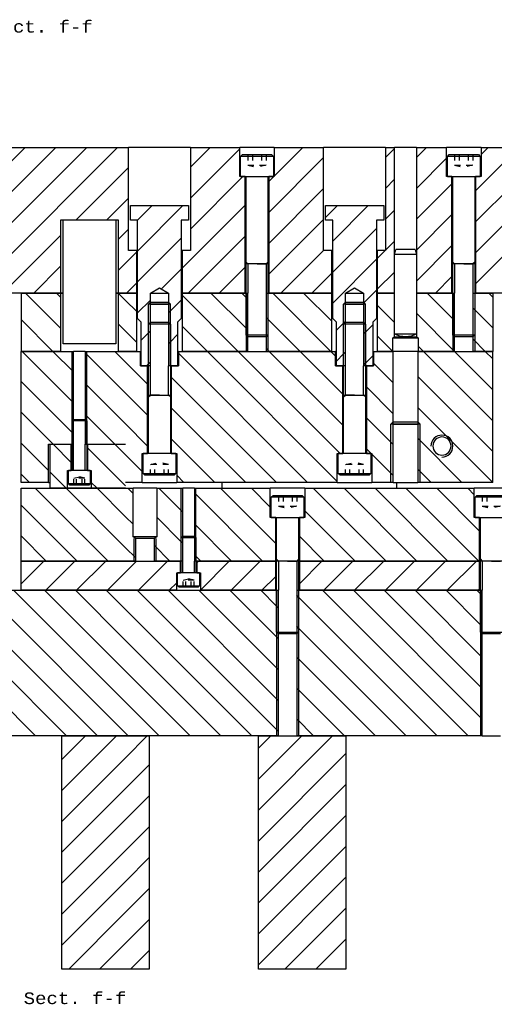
# Model space of a CAD drawing. Header units: inches. Extents: x 3 to 351, y 4 to 271.
# Tile 413 of 530: x 309 to 317, y 94 to 110. Entities that reach past the tile are written whole.
import ezdxf
from ezdxf.enums import TextEntityAlignment as Align

# ---------------------------------------------------------------- set-up
doc = ezdxf.new("R2010")
doc.units = ezdxf.units.IN
doc.header["$LTSCALE"] = 0.5
doc.header["$MEASUREMENT"] = 0
doc.linetypes.add('HIDDEN', pattern=[0.225, 0.15, -0.075])
doc.layers.add('MFB', color=7, linetype='Continuous')
doc.styles.add('VERO2-Courier New', font='cour.ttf')

msp = doc.modelspace()

# ---------------------------------------------------------------- linework, layer by layer
at = {"layer": 'MFB', "color": 254, "linetype": 'Continuous'}
for p, q in [((298.97, 108.245), (310.78, 108.245)), ((310.115, 108.245), (308.11, 106.24)), ((309.584, 108.245), (308.11, 106.771)), ((309.054, 108.245), (308.11, 107.301)), ((310.115, 108.245), (308.11, 106.24)), ((309.584, 108.245), (308.11, 106.771)), ((309.054, 108.245), (308.11, 107.301)), ((310.645, 108.245), (308.145, 105.745)), ((310.645, 108.245), (308.145, 105.745)), ((310.78, 108.245), (310.831, 108.245)), ((310.831, 106.475), (310.831, 108.245)), ((311.894, 108.245), (310.831, 108.245)), ((312.236, 108.245), (311.894, 107.903)), ((312.236, 108.245), (311.894, 107.903)), ((311.894, 108.245), (311.894, 106.475)), ((311.894, 108.245), (312.741, 108.245)), ((312.741, 108.219), (311.894, 107.372)), ((312.741, 108.219), (311.894, 107.372)), ((312.741, 107.745), (312.741, 108.245)), ((313.334, 108.245), (312.741, 108.245)), ((313.827, 108.245), (313.334, 107.752)), ((313.827, 108.245), (313.334, 107.752)), ((313.334, 108.245), (313.334, 107.745)), ((313.334, 108.245), (314.181, 108.245)), ((314.181, 106.475), (314.181, 108.245)), ((315.244, 108.245), (314.181, 108.245)), ((315.244, 108.245), (315.244, 106.475)), ((315.244, 108.245), (315.4, 108.245)), ((315.4, 108.227), (315.244, 108.071)), ((315.4, 108.227), (315.244, 108.071)), ((315.4, 105.745), (315.4, 108.245)), ((315.775, 108.245), (315.4, 108.245)), ((315.948, 108.245), (315.775, 108.072)), ((315.948, 108.245), (315.775, 108.072)), ((315.775, 108.245), (315.775, 105.745)), ((315.775, 108.245), (316.291, 108.245)), ((316.291, 107.745), (316.291, 108.245)), ((316.884, 108.245), (316.291, 108.245)), ((317.009, 108.245), (316.884, 108.12)), ((317.009, 108.245), (316.884, 108.12)), ((316.884, 108.245), (316.884, 107.745)), ((316.884, 108.245), (317.341, 108.245)), ((314.181, 108.069), (313.241, 107.128)), ((314.181, 108.069), (313.241, 107.128)), ((316.291, 108.057), (315.775, 107.541)), ((316.291, 108.057), (315.775, 107.541)), ((317.341, 108.046), (316.791, 107.496)), ((317.341, 108.046), (316.791, 107.496)), ((310.78, 107.85), (309.931, 107.001)), ((310.78, 107.85), (309.931, 107.001)), ((310.831, 107.901), (310.78, 107.85)), ((310.831, 107.901), (310.78, 107.85)), ((312.797, 107.745), (311.894, 106.842)), ((312.797, 107.745), (311.894, 106.842)), ((312.834, 107.745), (312.741, 107.745)), ((312.834, 105.745), (312.834, 107.745)), ((313.327, 107.745), (313.241, 107.659)), ((313.327, 107.745), (313.241, 107.659)), ((313.241, 107.745), (313.241, 105.745)), ((313.334, 107.745), (313.241, 107.745)), ((315.4, 107.697), (315.244, 107.54)), ((315.4, 107.697), (315.244, 107.54)), ((316.384, 107.62), (315.775, 107.011)), ((316.384, 107.62), (315.775, 107.011)), ((316.384, 107.745), (316.291, 107.745)), ((316.384, 105.745), (316.384, 107.745)), ((316.791, 107.745), (316.791, 105.745)), ((316.884, 107.745), (316.791, 107.745)), ((317.434, 107.61), (316.791, 106.966)), ((317.434, 107.61), (316.791, 106.966)), ((314.181, 107.539), (313.241, 106.598)), ((314.181, 107.539), (313.241, 106.598)), ((310.78, 107.319), (310.461, 107.001)), ((310.78, 107.319), (310.461, 107.001)), ((310.831, 107.371), (310.78, 107.319)), ((310.831, 107.371), (310.78, 107.319)), ((312.834, 107.252), (311.753, 106.171)), ((312.834, 107.252), (311.753, 106.171)), ((315.4, 107.166), (315.244, 107.01)), ((315.4, 107.166), (315.244, 107.01)), ((309.67, 107.001), (310.655, 107.001)), ((309.67, 105.745), (309.67, 107.001)), ((310.655, 107.001), (310.655, 105.745)), ((314.181, 107.008), (313.241, 106.068)), ((314.181, 107.008), (313.241, 106.068)), ((316.384, 107.09), (315.775, 106.481)), ((316.384, 107.09), (315.775, 106.481)), ((317.434, 107.079), (316.791, 106.436)), ((317.434, 107.079), (316.791, 106.436)), ((310.78, 106.789), (310.655, 106.664)), ((310.78, 106.789), (310.655, 106.664)), ((310.831, 106.84), (310.78, 106.789)), ((310.831, 106.84), (310.78, 106.789)), ((309.67, 106.74), (308.675, 105.745)), ((309.67, 106.74), (308.675, 105.745)), ((312.834, 106.722), (311.857, 105.745)), ((312.834, 106.722), (311.857, 105.745)), ((315.4, 106.636), (315.244, 106.48)), ((315.4, 106.636), (315.244, 106.48)), ((310.972, 106.451), (310.78, 106.259)), ((310.972, 106.451), (310.78, 106.259)), ((310.972, 106.475), (310.831, 106.475)), ((310.972, 105.745), (310.972, 106.475)), ((310.972, 106.475), (310.988, 106.475)), ((311.738, 106.475), (311.753, 106.475)), ((311.753, 106.475), (311.753, 105.745)), ((311.894, 106.475), (311.753, 106.475)), ((314.181, 106.478), (313.448, 105.745)), ((314.181, 106.478), (313.448, 105.745)), ((314.322, 106.475), (314.181, 106.475)), ((314.322, 105.745), (314.322, 106.475)), ((314.322, 106.475), (314.338, 106.475)), ((315.088, 106.475), (315.103, 106.475)), ((315.239, 106.475), (315.103, 106.339)), ((315.239, 106.475), (315.103, 106.339)), ((315.103, 106.475), (315.103, 105.745)), ((315.244, 106.475), (315.103, 106.475)), ((316.384, 106.56), (315.775, 105.95)), ((316.384, 106.56), (315.775, 105.95)), ((317.434, 106.549), (316.791, 105.905)), ((317.434, 106.549), (316.791, 105.905)), ((310.78, 106.259), (310.655, 106.133)), ((310.78, 106.259), (310.655, 106.133)), ((309.67, 106.21), (309.206, 105.745)), ((309.67, 106.21), (309.206, 105.745)), ((312.834, 106.192), (312.388, 105.745)), ((312.834, 106.192), (312.388, 105.745)), ((314.322, 106.088), (313.978, 105.745)), ((314.322, 106.088), (313.978, 105.745)), ((315.4, 106.106), (315.103, 105.809)), ((315.4, 106.106), (315.103, 105.809)), ((310.972, 105.92), (310.797, 105.745)), ((310.972, 105.92), (310.797, 105.745)), ((316.384, 106.029), (316.1, 105.745)), ((316.384, 106.029), (316.1, 105.745)), ((309.67, 105.745), (308.11, 105.745)), ((309.67, 105.745), (309.712, 105.745)), ((310.613, 105.745), (310.655, 105.745)), ((310.78, 105.745), (310.655, 105.745)), ((310.972, 105.745), (310.78, 105.745)), ((310.972, 105.745), (310.988, 105.745)), ((311.738, 105.745), (311.753, 105.745)), ((312.834, 105.745), (311.753, 105.745)), ((314.322, 105.745), (313.241, 105.745)), ((314.322, 105.745), (314.338, 105.745)), ((315.088, 105.745), (315.103, 105.745)), ((315.4, 105.745), (315.103, 105.745)), ((316.384, 105.745), (315.775, 105.745)), ((317.434, 105.745), (316.791, 105.745)), ((308.11, 100.647), (310.78, 100.647)), ((310.78, 98.195), (308.328, 100.647)), ((310.78, 98.195), (308.328, 100.647)), ((310.78, 98.726), (308.859, 100.647)), ((310.78, 98.726), (308.859, 100.647)), ((310.78, 99.256), (309.389, 100.647)), ((310.78, 99.256), (309.389, 100.647)), ((310.78, 99.786), (309.919, 100.647)), ((310.78, 99.786), (309.919, 100.647)), ((310.78, 100.317), (310.45, 100.647)), ((310.78, 100.317), (310.45, 100.647)), ((310.78, 100.647), (313.406, 100.647)), ((313.406, 98.221), (310.98, 100.647)), ((313.406, 98.221), (310.98, 100.647)), ((313.406, 98.751), (311.51, 100.647)), ((313.406, 98.751), (311.51, 100.647)), ((313.406, 99.281), (312.041, 100.647)), ((313.406, 99.281), (312.041, 100.647)), ((313.406, 99.812), (312.571, 100.647)), ((313.406, 99.812), (312.571, 100.647)), ((313.375, 100.373), (313.101, 100.647)), ((313.375, 100.373), (313.101, 100.647)), ((313.406, 98.147), (313.406, 100.647)), ((313.719, 100.647), (313.719, 98.147)), ((313.719, 100.647), (316.906, 100.647)), ((313.75, 100.529), (313.719, 100.56)), ((316.132, 98.147), (313.75, 100.529)), ((316.132, 98.147), (313.75, 100.529)), ((316.662, 98.147), (314.162, 100.647)), ((316.662, 98.147), (314.162, 100.647)), ((316.906, 98.433), (314.692, 100.647)), ((316.906, 98.433), (314.692, 100.647)), ((316.906, 98.963), (315.223, 100.647)), ((316.906, 98.963), (315.223, 100.647)), ((316.906, 99.494), (315.753, 100.647)), ((316.906, 99.494), (315.753, 100.647)), ((316.875, 100.055), (316.283, 100.647)), ((316.875, 100.055), (316.283, 100.647)), ((316.875, 100.586), (316.814, 100.647)), ((316.875, 100.586), (316.814, 100.647)), ((316.906, 100.554), (316.875, 100.586)), ((316.906, 98.147), (316.906, 100.647)), ((313.406, 100.342), (313.375, 100.373)), ((310.298, 98.147), (308.11, 100.335)), ((310.298, 98.147), (308.11, 100.335)), ((312.95, 98.147), (310.78, 100.317)), ((312.95, 98.147), (310.78, 100.317)), ((313.75, 99.998), (313.719, 100.029)), ((315.601, 98.147), (313.75, 99.998)), ((315.601, 98.147), (313.75, 99.998)), ((316.906, 100.024), (316.875, 100.055)), ((309.768, 98.147), (308.11, 99.805)), ((309.768, 98.147), (308.11, 99.805)), ((312.419, 98.147), (310.78, 99.786)), ((312.419, 98.147), (310.78, 99.786)), ((315.071, 98.147), (313.719, 99.499)), ((315.071, 98.147), (313.719, 99.499)), ((309.237, 98.147), (308.11, 99.274)), ((309.237, 98.147), (308.11, 99.274)), ((311.889, 98.147), (310.78, 99.256)), ((311.889, 98.147), (310.78, 99.256)), ((314.541, 98.147), (313.719, 98.969)), ((314.541, 98.147), (313.719, 98.969)), ((311.359, 98.147), (310.78, 98.726)), ((311.359, 98.147), (310.78, 98.726)), ((314.01, 98.147), (313.719, 98.438)), ((314.01, 98.147), (313.719, 98.438)), ((310.78, 98.147), (308.11, 98.147)), ((310.828, 98.147), (310.78, 98.195)), ((310.828, 98.147), (310.78, 98.195)), ((313.406, 98.147), (310.78, 98.147)), ((316.906, 98.147), (313.719, 98.147)), ((316.906, 98.147), (317.219, 98.147))]:
    msp.add_line(p, q, dxfattribs=at)
at = {"layer": 'MFB', "color": 132, "linetype": 'Continuous'}
for p, q in [((312.756, 108.089), (312.788, 108.12)), ((312.788, 108.12), (313.288, 108.12)), ((313.288, 108.12), (313.319, 108.089)), ((316.306, 108.089), (316.338, 108.12)), ((316.338, 108.12), (316.838, 108.12)), ((316.838, 108.12), (316.869, 108.089)), ((313.319, 108.089), (312.756, 108.089)), ((312.756, 107.745), (312.756, 108.089)), ((313.319, 108.089), (313.319, 107.745)), ((316.869, 108.089), (316.306, 108.089)), ((316.306, 107.745), (316.306, 108.089)), ((316.869, 108.089), (316.869, 107.745)), ((312.756, 107.745), (313.319, 107.745)), ((312.85, 106.245), (312.85, 107.745)), ((313.225, 107.745), (313.225, 106.245)), ((316.306, 107.745), (316.869, 107.745)), ((316.4, 106.245), (316.4, 107.745)), ((316.775, 107.745), (316.775, 106.245)), ((313.225, 106.245), (312.85, 106.245)), ((312.85, 105.026), (312.85, 106.245)), ((313.225, 106.245), (313.225, 105.026)), ((316.775, 106.245), (316.4, 106.245)), ((316.4, 105.026), (316.4, 106.245)), ((316.775, 106.245), (316.775, 105.026)), ((308.988, 105.745), (309.67, 105.745)), ((308.988, 105.745), (308.988, 104.745)), ((309.67, 105.139), (309.064, 105.745)), ((309.67, 105.139), (309.064, 105.745)), ((309.67, 105.669), (309.594, 105.745)), ((309.67, 105.669), (309.594, 105.745)), ((309.712, 105.745), (309.67, 105.745)), ((309.67, 104.745), (309.67, 105.745)), ((310.655, 105.745), (310.613, 105.745)), ((310.78, 105.62), (310.655, 105.745)), ((310.78, 105.62), (310.655, 105.745)), ((310.655, 105.745), (310.655, 104.745)), ((310.655, 105.745), (310.78, 105.745)), ((310.78, 105.745), (310.972, 105.745)), ((310.972, 104.745), (310.972, 105.745)), ((310.988, 105.745), (310.972, 105.745)), ((311.753, 105.745), (311.738, 105.745)), ((311.753, 105.745), (311.753, 104.745)), ((311.753, 105.745), (312.881, 105.745)), ((312.85, 105.141), (312.246, 105.745)), ((312.85, 105.141), (312.246, 105.745)), ((312.85, 105.671), (312.776, 105.745)), ((312.85, 105.671), (312.776, 105.745)), ((312.881, 104.745), (312.881, 105.745)), ((313.194, 105.745), (313.194, 104.745)), ((313.194, 105.745), (314.322, 105.745)), ((314.307, 104.745), (313.307, 105.745)), ((314.307, 104.745), (313.307, 105.745)), ((314.322, 105.26), (313.837, 105.745)), ((314.322, 105.26), (313.837, 105.745)), ((314.322, 104.745), (314.322, 105.745)), ((314.338, 105.745), (314.322, 105.745)), ((315.103, 105.745), (315.088, 105.745)), ((315.103, 105.745), (315.103, 104.745)), ((315.103, 105.745), (315.4, 105.745)), ((315.4, 104.995), (315.4, 105.745)), ((315.775, 105.745), (315.775, 104.995)), ((315.775, 105.745), (316.431, 105.745)), ((316.4, 105.303), (315.958, 105.745)), ((316.4, 105.303), (315.958, 105.745)), ((316.431, 104.745), (316.431, 105.745)), ((316.744, 105.745), (316.744, 104.745)), ((316.744, 105.745), (317.088, 105.745)), ((317.088, 105.676), (317.019, 105.745)), ((317.088, 105.676), (317.019, 105.745)), ((317.088, 105.745), (317.088, 104.745)), ((310.972, 105.428), (310.78, 105.62)), ((310.972, 105.428), (310.78, 105.62)), ((312.716, 104.745), (311.753, 105.707)), ((312.716, 104.745), (311.753, 105.707)), ((312.881, 105.64), (312.85, 105.671)), ((315.4, 105.242), (315.103, 105.539)), ((315.4, 105.242), (315.103, 105.539)), ((316.775, 105.458), (316.744, 105.49)), ((317.088, 105.146), (316.775, 105.458)), ((317.088, 105.146), (316.775, 105.458)), ((309.534, 104.745), (308.988, 105.291)), ((309.534, 104.745), (308.988, 105.291)), ((311.175, 105.214), (311.206, 105.245)), ((311.206, 105.245), (311.519, 105.245)), ((311.519, 105.245), (311.55, 105.214)), ((313.225, 105.296), (313.194, 105.327)), ((313.776, 104.745), (313.225, 105.296)), ((313.776, 104.745), (313.225, 105.296)), ((314.525, 105.214), (314.556, 105.245)), ((314.556, 105.245), (314.869, 105.245)), ((314.869, 105.245), (314.9, 105.214)), ((316.428, 104.745), (315.775, 105.398)), ((316.428, 104.745), (315.775, 105.398)), ((316.431, 105.272), (316.4, 105.303)), ((310.78, 105.09), (310.655, 105.215)), ((310.78, 105.09), (310.655, 105.215)), ((310.972, 104.898), (310.78, 105.09)), ((310.972, 104.898), (310.78, 105.09)), ((311.175, 103.995), (311.175, 105.214)), ((311.55, 105.214), (311.175, 105.214)), ((311.55, 105.214), (311.55, 103.995)), ((312.185, 104.745), (311.753, 105.177)), ((312.185, 104.745), (311.753, 105.177)), ((312.881, 105.11), (312.85, 105.141)), ((314.9, 105.214), (314.525, 105.214)), ((314.525, 103.995), (314.525, 105.214)), ((314.9, 105.214), (314.9, 103.995)), ((312.881, 104.995), (312.85, 105.026)), ((312.85, 105.026), (313.225, 105.026)), ((313.194, 104.995), (312.881, 104.995)), ((313.225, 105.026), (313.194, 104.995)), ((315.367, 104.745), (315.103, 105.009)), ((315.367, 104.745), (315.103, 105.009)), ((315.369, 104.977), (315.4, 104.995)), ((315.369, 104.977), (315.806, 104.977)), ((315.369, 104.745), (315.369, 104.977)), ((315.4, 104.995), (315.775, 104.995)), ((315.775, 104.995), (315.806, 104.977)), ((315.806, 104.977), (315.806, 104.745)), ((316.4, 105.026), (316.775, 105.026)), ((316.431, 104.995), (316.4, 105.026)), ((316.744, 104.995), (316.431, 104.995)), ((316.775, 105.026), (316.744, 104.995)), ((316.958, 104.745), (316.744, 104.959)), ((316.958, 104.745), (316.744, 104.959)), ((309.003, 104.745), (308.988, 104.761)), ((309.003, 104.745), (308.988, 104.761)), ((309.67, 104.745), (308.988, 104.745)), ((310.78, 104.745), (310.655, 104.745)), ((310.972, 104.745), (310.78, 104.745)), ((311.05, 104.745), (311.038, 104.745)), ((311.688, 104.745), (311.675, 104.745)), ((312.881, 104.745), (311.753, 104.745)), ((313.246, 104.745), (313.194, 104.797)), ((313.246, 104.745), (313.194, 104.797)), ((314.322, 104.745), (313.194, 104.745)), ((314.4, 104.745), (314.388, 104.745)), ((315.038, 104.745), (315.025, 104.745)), ((315.369, 104.745), (315.103, 104.745)), ((315.898, 104.745), (315.806, 104.836)), ((315.898, 104.745), (315.806, 104.836)), ((316.431, 104.745), (315.806, 104.745)), ((317.088, 104.745), (316.744, 104.745)), ((311.175, 102.995), (311.175, 103.995)), ((311.175, 103.995), (311.55, 103.995)), ((311.55, 103.995), (311.55, 102.995)), ((314.525, 102.995), (314.525, 103.995)), ((314.525, 103.995), (314.9, 103.995)), ((314.9, 103.995), (314.9, 102.995)), ((309.863, 103.552), (309.887, 103.577)), ((309.863, 102.702), (309.863, 103.552)), ((310.113, 103.552), (309.863, 103.552)), ((309.887, 103.577), (310.088, 103.577)), ((310.088, 103.577), (310.113, 103.552)), ((310.113, 103.552), (310.113, 102.702)), ((311.081, 102.651), (311.081, 102.995)), ((311.644, 102.995), (311.081, 102.995)), ((311.644, 102.995), (311.644, 102.651)), ((314.431, 102.651), (314.431, 102.995)), ((314.994, 102.995), (314.431, 102.995)), ((314.994, 102.995), (314.994, 102.651)), ((309.8, 102.476), (309.8, 102.702)), ((310.175, 102.702), (309.8, 102.702)), ((310.175, 102.702), (310.175, 102.476)), ((311.113, 102.62), (311.081, 102.651)), ((311.081, 102.651), (311.644, 102.651)), ((311.613, 102.62), (311.113, 102.62)), ((311.644, 102.651), (311.613, 102.62)), ((314.431, 102.651), (314.994, 102.651)), ((314.463, 102.62), (314.431, 102.651)), ((314.963, 102.62), (314.463, 102.62)), ((314.994, 102.651), (314.963, 102.62)), ((309.825, 102.452), (309.8, 102.476)), ((309.8, 102.476), (310.175, 102.476)), ((310.151, 102.452), (309.825, 102.452)), ((310.175, 102.476), (310.151, 102.452)), ((313.281, 102.241), (313.313, 102.272)), ((313.844, 102.241), (313.281, 102.241)), ((313.281, 101.897), (313.281, 102.241)), ((313.313, 102.272), (313.813, 102.272)), ((313.813, 102.272), (313.844, 102.241)), ((313.844, 102.241), (313.844, 101.897)), ((316.781, 102.241), (316.813, 102.272)), ((317.344, 102.241), (316.781, 102.241)), ((316.781, 101.897), (316.781, 102.241)), ((316.813, 102.272), (317.313, 102.272)), ((313.281, 101.897), (313.844, 101.897)), ((313.375, 101.147), (313.375, 101.897)), ((313.75, 101.897), (313.75, 101.147)), ((316.781, 101.897), (317.344, 101.897)), ((316.875, 101.147), (316.875, 101.897)), ((311.738, 101.547), (311.762, 101.572)), ((311.988, 101.547), (311.738, 101.547)), ((311.738, 100.947), (311.738, 101.547)), ((311.762, 101.572), (311.963, 101.572)), ((311.963, 101.572), (311.988, 101.547)), ((311.988, 101.547), (311.988, 100.947)), ((313.75, 101.147), (313.375, 101.147)), ((313.375, 99.928), (313.375, 101.147)), ((313.75, 101.147), (313.75, 99.928)), ((317.25, 101.147), (316.875, 101.147)), ((316.875, 99.928), (316.875, 101.147)), ((311.675, 100.721), (311.675, 100.947)), ((312.05, 100.947), (311.675, 100.947)), ((312.05, 100.947), (312.05, 100.721)), ((311.7, 100.697), (311.675, 100.721)), ((311.675, 100.721), (312.05, 100.721)), ((312.026, 100.697), (311.7, 100.697)), ((312.05, 100.721), (312.026, 100.697)), ((313.406, 99.897), (313.375, 99.928)), ((313.375, 99.928), (313.75, 99.928)), ((313.719, 99.897), (313.406, 99.897)), ((313.75, 99.928), (313.719, 99.897)), ((316.906, 99.897), (316.875, 99.928)), ((316.875, 99.928), (317.25, 99.928)), ((317.219, 99.897), (316.906, 99.897))]:
    msp.add_line(p, q, dxfattribs=at)
at = {"layer": 'MFB', "color": 254, "linetype": 'HIDDEN'}
for p, q in [((312.881, 108.12), (312.881, 107.938)), ((312.959, 108.12), (312.959, 107.938)), ((313.116, 108.12), (313.116, 107.938)), ((313.194, 108.12), (313.194, 107.938)), ((316.431, 108.12), (316.431, 107.938)), ((316.509, 108.12), (316.509, 107.938)), ((316.666, 108.12), (316.666, 107.938)), ((316.744, 108.12), (316.744, 107.938)), ((312.881, 107.938), (313.194, 107.938)), ((312.881, 107.938), (313.038, 107.899)), ((313.194, 107.938), (313.038, 107.899)), ((316.431, 107.938), (316.744, 107.938)), ((316.431, 107.938), (316.588, 107.899)), ((316.744, 107.938), (316.588, 107.899)), ((311.206, 102.802), (311.363, 102.841)), ((311.206, 102.62), (311.206, 102.802)), ((311.519, 102.802), (311.206, 102.802)), ((311.284, 102.62), (311.284, 102.802)), ((311.519, 102.802), (311.363, 102.841)), ((311.441, 102.62), (311.441, 102.802)), ((311.519, 102.62), (311.519, 102.802)), ((314.556, 102.802), (314.713, 102.841)), ((314.556, 102.62), (314.556, 102.802)), ((314.869, 102.802), (314.556, 102.802)), ((314.634, 102.62), (314.634, 102.802)), ((314.869, 102.802), (314.713, 102.841)), ((314.791, 102.62), (314.791, 102.802)), ((314.869, 102.62), (314.869, 102.802)), ((309.894, 102.572), (309.988, 102.595)), ((309.894, 102.452), (309.894, 102.572)), ((310.081, 102.572), (309.894, 102.572)), ((309.941, 102.452), (309.941, 102.572)), ((310.081, 102.572), (309.988, 102.595)), ((310.034, 102.452), (310.034, 102.572)), ((310.081, 102.452), (310.081, 102.572)), ((313.406, 102.272), (313.406, 102.09)), ((313.484, 102.272), (313.484, 102.09)), ((313.641, 102.272), (313.641, 102.09)), ((313.719, 102.272), (313.719, 102.09)), ((316.906, 102.272), (316.906, 102.09)), ((316.984, 102.272), (316.984, 102.09)), ((313.406, 102.09), (313.719, 102.09)), ((313.406, 102.09), (313.563, 102.051)), ((313.719, 102.09), (313.563, 102.051)), ((316.906, 102.09), (317.219, 102.09)), ((316.906, 102.09), (317.063, 102.051)), ((317.219, 102.09), (317.063, 102.051)), ((311.769, 100.817), (311.863, 100.84)), ((311.769, 100.697), (311.769, 100.817)), ((311.956, 100.817), (311.769, 100.817)), ((311.816, 100.697), (311.816, 100.817)), ((311.956, 100.817), (311.863, 100.84)), ((311.909, 100.697), (311.909, 100.817)), ((311.956, 100.697), (311.956, 100.817))]:
    msp.add_line(p, q, dxfattribs=at)
at = {"layer": 'MFB', "color": 9, "linetype": 'Continuous'}
for p, q in [((310.863, 106.995), (310.863, 107.245)), ((310.863, 107.245), (311.863, 107.245)), ((311.236, 107.245), (310.986, 106.995)), ((311.236, 107.245), (310.986, 106.995)), ((311.766, 107.245), (310.988, 106.466)), ((311.766, 107.245), (310.988, 106.466)), ((311.863, 107.245), (311.863, 106.995)), ((314.418, 107.245), (314.213, 107.04)), ((314.418, 107.245), (314.213, 107.04)), ((314.213, 106.995), (314.213, 107.245)), ((314.213, 107.245), (315.213, 107.245)), ((314.948, 107.245), (314.338, 106.634)), ((314.948, 107.245), (314.338, 106.634)), ((315.213, 107.245), (315.213, 106.995)), ((310.988, 106.995), (310.863, 106.995)), ((310.988, 105.307), (310.988, 106.995)), ((311.738, 106.995), (311.738, 105.307)), ((311.863, 106.995), (311.738, 106.995)), ((314.338, 106.995), (314.213, 106.995)), ((314.338, 105.307), (314.338, 106.995)), ((315.213, 106.995), (315.088, 106.995)), ((315.088, 106.995), (315.088, 105.307)), ((315.088, 106.854), (314.338, 106.104)), ((315.088, 106.854), (314.338, 106.104)), ((311.738, 106.686), (310.988, 105.936)), ((311.738, 106.686), (310.988, 105.936)), ((315.088, 106.324), (314.338, 105.574)), ((315.088, 106.324), (314.338, 105.574)), ((311.738, 106.156), (311.397, 105.815)), ((311.738, 106.156), (311.397, 105.815)), ((311.206, 105.745), (311.363, 105.835)), ((311.206, 105.557), (311.206, 105.745)), ((311.206, 105.745), (311.519, 105.745)), ((311.363, 105.835), (311.519, 105.745)), ((311.519, 105.745), (311.519, 105.557)), ((314.556, 105.745), (314.713, 105.835)), ((314.556, 105.557), (314.556, 105.745)), ((314.556, 105.745), (314.869, 105.745)), ((314.713, 105.835), (314.869, 105.745)), ((315.088, 105.793), (314.869, 105.574)), ((315.088, 105.793), (314.869, 105.574)), ((314.869, 105.745), (314.869, 105.557)), ((311.206, 105.624), (310.988, 105.406)), ((311.206, 105.624), (310.988, 105.406)), ((311.738, 105.625), (311.519, 105.406)), ((311.738, 105.625), (311.519, 105.406)), ((311.206, 104.495), (311.206, 105.557)), ((311.519, 105.557), (311.519, 104.495)), ((314.556, 104.495), (314.556, 105.557)), ((314.869, 105.557), (314.869, 104.495)), ((311.05, 105.245), (310.988, 105.307)), ((311.05, 104.495), (311.05, 105.245)), ((311.738, 105.307), (311.675, 105.245)), ((311.675, 105.245), (311.675, 104.495)), ((314.4, 105.245), (314.338, 105.307)), ((314.556, 105.262), (314.4, 105.106)), ((314.556, 105.262), (314.4, 105.106)), ((314.4, 104.495), (314.4, 105.245)), ((315.088, 105.307), (315.025, 105.245)), ((315.025, 105.245), (315.025, 104.495)), ((311.206, 105.094), (311.175, 105.063)), ((314.9, 105.075), (314.869, 105.044)), ((315.025, 105.2), (314.9, 105.075)), ((315.025, 105.2), (314.9, 105.075)), ((311.175, 105.063), (311.05, 104.938)), ((311.175, 105.063), (311.05, 104.938)), ((311.55, 104.907), (311.519, 104.876)), ((311.675, 105.032), (311.55, 104.907)), ((311.675, 105.032), (311.55, 104.907)), ((314.556, 104.732), (314.525, 104.7)), ((311.206, 104.564), (311.175, 104.532)), ((314.525, 104.7), (314.4, 104.575)), ((314.525, 104.7), (314.4, 104.575)), ((315.025, 104.67), (314.9, 104.545)), ((315.025, 104.67), (314.9, 104.545)), ((311.206, 104.495), (311.05, 104.495)), ((311.175, 104.532), (311.138, 104.495)), ((311.175, 104.532), (311.138, 104.495)), ((311.675, 104.495), (311.519, 104.495)), ((311.675, 104.502), (311.668, 104.495)), ((311.675, 104.502), (311.668, 104.495)), ((314.556, 104.495), (314.4, 104.495)), ((314.9, 104.545), (314.869, 104.514)), ((315.025, 104.495), (314.869, 104.495)), ((309.488, 103.152), (309.847, 103.152)), ((309.488, 102.402), (309.488, 103.152)), ((309.847, 102.841), (309.536, 103.152)), ((309.847, 102.841), (309.536, 103.152)), ((309.847, 102.702), (309.847, 103.152)), ((310.128, 103.152), (310.128, 102.702)), ((310.128, 103.152), (310.78, 103.152)), ((310.78, 102.438), (310.128, 103.09)), ((310.78, 102.438), (310.128, 103.09)), ((310.78, 102.968), (310.596, 103.152)), ((310.78, 102.968), (310.596, 103.152)), ((309.784, 102.702), (309.847, 102.702)), ((309.784, 102.402), (309.784, 102.702)), ((310.128, 102.702), (310.191, 102.702)), ((310.191, 102.702), (310.191, 102.402)), ((309.755, 102.402), (309.488, 102.67)), ((309.755, 102.402), (309.488, 102.67)), ((308.988, 101.147), (308.988, 102.397)), ((308.988, 102.397), (310.78, 102.397)), ((310.48, 101.147), (309.23, 102.397)), ((310.48, 101.147), (309.23, 102.397)), ((309.488, 102.402), (309.488, 102.397)), ((309.488, 102.402), (309.784, 102.402)), ((310.78, 101.377), (309.76, 102.397)), ((310.78, 101.377), (309.76, 102.397)), ((309.784, 102.402), (310.191, 102.402)), ((310.286, 102.402), (310.191, 102.497)), ((310.286, 102.402), (310.191, 102.497)), ((310.191, 102.402), (310.78, 102.402)), ((310.238, 102.397), (310.238, 102.402)), ((310.78, 101.908), (310.291, 102.397)), ((310.78, 101.908), (310.291, 102.397)), ((310.78, 102.397), (310.909, 102.397)), ((310.909, 102.308), (310.821, 102.397)), ((310.909, 102.308), (310.821, 102.397)), ((310.909, 101.564), (310.909, 102.397)), ((311.316, 102.397), (310.909, 102.397)), ((311.316, 102.397), (311.316, 101.564)), ((311.316, 102.397), (311.762, 102.397)), ((311.762, 101.986), (311.351, 102.397)), ((311.762, 101.986), (311.351, 102.397)), ((311.762, 101.147), (311.762, 102.397)), ((311.963, 102.397), (311.762, 102.397)), ((311.963, 102.397), (311.963, 101.147)), ((311.963, 102.397), (313.266, 102.397)), ((313.359, 101.449), (312.412, 102.397)), ((313.359, 101.449), (312.412, 102.397)), ((312.438, 102.397), (312.438, 102.495)), ((313.266, 102.074), (312.942, 102.397)), ((313.266, 102.074), (312.942, 102.397)), ((313.266, 101.897), (313.266, 102.397)), ((313.859, 102.397), (313.266, 102.397)), ((313.859, 102.397), (313.859, 101.897)), ((313.859, 102.397), (316.766, 102.397)), ((315.253, 101.147), (314.003, 102.397)), ((315.253, 101.147), (314.003, 102.397)), ((315.783, 101.147), (314.533, 102.397)), ((315.783, 101.147), (314.533, 102.397)), ((316.314, 101.147), (315.064, 102.397)), ((316.314, 101.147), (315.064, 102.397)), ((315.438, 102.397), (315.438, 102.495)), ((316.844, 101.147), (315.594, 102.397)), ((316.844, 101.147), (315.594, 102.397)), ((316.859, 101.662), (316.124, 102.397)), ((316.859, 101.662), (316.124, 102.397)), ((316.766, 102.286), (316.655, 102.397)), ((316.766, 102.286), (316.655, 102.397)), ((316.766, 101.897), (316.766, 102.397)), ((317.359, 102.397), (316.766, 102.397)), ((313.132, 101.147), (311.963, 102.316)), ((313.132, 101.147), (311.963, 102.316)), ((309.95, 101.147), (308.988, 102.109)), ((309.95, 101.147), (308.988, 102.109)), ((310.909, 101.778), (310.78, 101.908)), ((310.909, 101.778), (310.78, 101.908)), ((311.738, 101.48), (311.316, 101.902)), ((311.738, 101.48), (311.316, 101.902)), ((313.359, 101.897), (313.266, 101.897)), ((313.359, 101.147), (313.359, 101.897)), ((313.766, 101.897), (313.766, 101.147)), ((313.859, 101.897), (313.766, 101.897)), ((314.723, 101.147), (313.859, 102.01)), ((314.723, 101.147), (313.859, 102.01)), ((316.859, 101.897), (316.766, 101.897)), ((316.859, 101.147), (316.859, 101.897)), ((312.601, 101.147), (311.963, 101.785)), ((312.601, 101.147), (311.963, 101.785)), ((309.419, 101.147), (308.988, 101.579)), ((309.419, 101.147), (308.988, 101.579)), ((310.956, 101.536), (310.909, 101.564)), ((311.316, 101.564), (310.909, 101.564)), ((311.269, 101.536), (310.956, 101.536)), ((310.956, 101.147), (310.956, 101.536)), ((311.316, 101.564), (311.269, 101.536)), ((311.269, 101.536), (311.269, 101.147)), ((314.192, 101.147), (313.766, 101.574)), ((314.192, 101.147), (313.766, 101.574)), ((310.956, 101.201), (310.78, 101.377)), ((310.956, 101.201), (310.78, 101.377)), ((311.541, 101.147), (311.269, 101.419)), ((311.541, 101.147), (311.269, 101.419)), ((311.762, 101.456), (311.738, 101.48)), ((311.988, 101.23), (311.963, 101.255)), ((312.071, 101.147), (311.988, 101.23)), ((312.071, 101.147), (311.988, 101.23)), ((309.38, 101.147), (308.988, 100.754)), ((309.38, 101.147), (308.988, 100.754)), ((308.988, 100.647), (308.988, 101.147)), ((308.988, 101.147), (310.78, 101.147)), ((310.78, 101.147), (308.988, 101.147)), ((309.911, 101.147), (309.411, 100.647)), ((309.911, 101.147), (309.411, 100.647)), ((310.441, 101.147), (309.941, 100.647)), ((310.441, 101.147), (309.941, 100.647)), ((310.971, 101.147), (310.78, 100.955)), ((310.971, 101.147), (310.78, 100.955)), ((310.78, 101.147), (311.722, 101.147)), ((310.956, 101.147), (310.78, 101.147)), ((311.502, 101.147), (311.002, 100.647)), ((311.502, 101.147), (311.002, 100.647)), ((311.762, 101.147), (311.269, 101.147)), ((311.722, 100.947), (311.722, 101.147)), ((313.359, 101.147), (311.963, 101.147)), ((312.032, 101.147), (312.003, 101.118)), ((312.032, 101.147), (312.003, 101.118)), ((312.003, 101.147), (312.003, 100.947)), ((312.003, 101.147), (313.359, 101.147)), ((312.562, 101.147), (312.066, 100.65)), ((312.562, 101.147), (312.066, 100.65)), ((313.093, 101.147), (312.593, 100.647)), ((313.093, 101.147), (312.593, 100.647)), ((313.359, 100.647), (313.359, 101.147)), ((313.359, 101.147), (313.375, 101.147)), ((313.375, 101.147), (313.359, 101.147)), ((313.75, 101.147), (313.766, 101.147)), ((313.766, 101.147), (313.75, 101.147)), ((314.153, 101.147), (313.766, 100.759)), ((314.153, 101.147), (313.766, 100.759)), ((313.766, 101.147), (313.766, 100.647)), ((313.766, 101.147), (316.859, 101.147)), ((316.859, 101.147), (313.766, 101.147)), ((314.684, 101.147), (314.184, 100.647)), ((314.684, 101.147), (314.184, 100.647)), ((315.214, 101.147), (314.714, 100.647)), ((315.214, 101.147), (314.714, 100.647)), ((315.744, 101.147), (315.244, 100.647)), ((315.744, 101.147), (315.244, 100.647)), ((316.275, 101.147), (315.775, 100.647)), ((316.275, 101.147), (315.775, 100.647)), ((316.805, 101.147), (316.305, 100.647)), ((316.805, 101.147), (316.305, 100.647)), ((316.859, 100.647), (316.859, 101.147)), ((316.859, 101.147), (316.875, 101.147)), ((316.875, 101.147), (316.859, 101.147)), ((310.78, 100.955), (310.471, 100.647)), ((310.78, 100.955), (310.471, 100.647)), ((311.659, 100.647), (311.659, 100.947)), ((311.659, 100.947), (311.722, 100.947)), ((312.003, 100.947), (312.066, 100.947)), ((312.066, 100.947), (312.066, 100.647)), ((313.359, 100.883), (313.123, 100.647)), ((313.359, 100.883), (313.123, 100.647)), ((311.659, 100.774), (311.532, 100.647)), ((311.659, 100.774), (311.532, 100.647)), ((310.78, 100.647), (308.988, 100.647)), ((311.659, 100.647), (310.78, 100.647)), ((313.359, 100.647), (312.066, 100.647)), ((316.859, 100.647), (313.766, 100.647)), ((316.859, 100.671), (316.835, 100.647)), ((316.859, 100.671), (316.835, 100.647)), ((310.623, 98.147), (309.688, 97.211)), ((310.093, 98.147), (309.688, 97.742)), ((310.623, 98.147), (309.688, 97.211)), ((310.093, 98.147), (309.688, 97.742)), ((309.688, 94.147), (309.688, 98.147)), ((309.688, 98.147), (310.78, 98.147)), ((311.153, 98.147), (310.78, 97.773)), ((311.153, 98.147), (310.78, 97.773)), ((310.78, 98.147), (311.188, 98.147)), ((311.188, 98.147), (311.188, 94.147)), ((314.335, 98.147), (313.063, 96.874)), ((313.805, 98.147), (313.063, 97.404)), ((313.275, 98.147), (313.063, 97.935)), ((314.335, 98.147), (313.063, 96.874)), ((313.805, 98.147), (313.063, 97.404)), ((313.275, 98.147), (313.063, 97.935)), ((313.063, 94.147), (313.063, 98.147)), ((313.063, 98.147), (314.563, 98.147)), ((314.563, 98.147), (314.563, 94.147)), ((314.563, 97.844), (313.063, 96.344)), ((314.563, 97.844), (313.063, 96.344)), ((310.78, 97.773), (309.688, 96.681)), ((310.78, 97.773), (309.688, 96.681)), ((311.188, 97.651), (310.78, 97.243)), ((311.188, 97.651), (310.78, 97.243)), ((314.563, 97.313), (313.063, 95.813)), ((314.563, 97.313), (313.063, 95.813)), ((310.78, 97.243), (309.688, 96.151)), ((310.78, 97.243), (309.688, 96.151)), ((311.188, 97.12), (310.78, 96.713)), ((311.188, 97.12), (310.78, 96.713)), ((310.78, 96.713), (309.688, 95.62)), ((310.78, 96.713), (309.688, 95.62)), ((314.563, 96.783), (313.063, 95.283)), ((314.563, 96.783), (313.063, 95.283)), ((311.188, 96.59), (310.78, 96.182)), ((311.188, 96.59), (310.78, 96.182)), ((310.78, 96.182), (309.688, 95.09)), ((310.78, 96.182), (309.688, 95.09)), ((314.563, 96.253), (313.063, 94.753)), ((314.563, 96.253), (313.063, 94.753)), ((311.188, 96.06), (310.78, 95.652)), ((311.188, 96.06), (310.78, 95.652)), ((310.78, 95.652), (309.688, 94.56)), ((310.78, 95.652), (309.688, 94.56)), ((314.563, 95.722), (313.063, 94.222)), ((314.563, 95.722), (313.063, 94.222)), ((311.188, 95.529), (310.78, 95.122)), ((311.188, 95.529), (310.78, 95.122)), ((310.78, 95.122), (309.805, 94.147)), ((310.78, 95.122), (309.805, 94.147)), ((314.563, 95.192), (313.517, 94.147)), ((314.563, 95.192), (313.517, 94.147)), ((311.188, 94.999), (310.78, 94.591)), ((311.188, 94.999), (310.78, 94.591)), ((314.563, 94.662), (314.048, 94.147)), ((314.563, 94.662), (314.048, 94.147)), ((310.78, 94.591), (310.335, 94.147)), ((310.78, 94.591), (310.335, 94.147)), ((311.188, 94.469), (310.866, 94.147)), ((311.188, 94.469), (310.866, 94.147)), ((310.78, 94.147), (309.688, 94.147)), ((311.188, 94.147), (310.78, 94.147)), ((314.563, 94.147), (313.063, 94.147))]:
    msp.add_line(p, q, dxfattribs=at)
at = {"layer": 'MFB', "color": 96, "linetype": 'Continuous'}
for p, q in [((309.712, 107.001), (310.613, 107.001)), ((309.712, 104.875), (309.712, 107.001)), ((310.613, 107.001), (310.613, 104.875)), ((311.206, 105.557), (311.519, 105.557)), ((314.556, 105.557), (314.869, 105.557)), ((310.613, 104.875), (309.712, 104.875)), ((315.377, 103.495), (315.798, 103.495))]:
    msp.add_line(p, q, dxfattribs=at)
at = {"layer": 'MFB', "color": 136, "linetype": 'Continuous'}
for p, q in [((315.4, 106.415), (315.421, 106.495)), ((315.754, 106.495), (315.421, 106.495)), ((315.754, 106.495), (315.775, 106.415)), ((315.4, 105.045), (315.4, 106.415)), ((315.4, 106.415), (315.775, 106.415)), ((315.775, 106.415), (315.775, 105.045)), ((315.4, 105.045), (315.775, 105.045))]:
    msp.add_line(p, q, dxfattribs=at)
at = {"layer": 'MFB', "color": 2, "linetype": 'Continuous'}
for p, q in [((312.85, 106.276), (312.881, 106.245)), ((313.225, 106.276), (313.194, 106.245)), ((316.4, 106.276), (316.431, 106.245)), ((316.775, 106.276), (316.744, 106.245)), ((312.881, 106.245), (312.881, 105.745)), ((313.038, 106.245), (312.881, 106.245)), ((313.038, 106.245), (313.194, 106.245)), ((313.194, 106.245), (313.194, 105.745)), ((316.431, 106.245), (316.431, 105.745)), ((316.588, 106.245), (316.431, 106.245)), ((316.588, 106.245), (316.744, 106.245)), ((316.744, 106.245), (316.744, 105.745)), ((312.85, 105.745), (312.85, 104.745)), ((313.225, 105.745), (313.225, 104.745)), ((316.4, 105.745), (316.4, 104.745)), ((316.775, 105.745), (316.775, 104.745)), ((311.206, 105.589), (311.175, 105.557)), ((311.206, 105.589), (311.519, 105.589)), ((311.519, 105.589), (311.55, 105.557)), ((314.556, 105.589), (314.525, 105.557)), ((314.556, 105.589), (314.869, 105.589)), ((314.869, 105.589), (314.9, 105.557)), ((311.175, 104.495), (311.175, 105.557)), ((311.55, 105.557), (311.175, 105.557)), ((311.55, 104.495), (311.55, 105.557)), ((314.525, 104.495), (314.525, 105.557)), ((314.9, 105.557), (314.525, 105.557)), ((314.9, 104.495), (314.9, 105.557)), ((309.863, 103.152), (309.863, 104.745)), ((310.113, 103.152), (310.113, 104.745)), ((311.206, 103.995), (311.206, 104.495)), ((311.519, 103.995), (311.519, 104.495)), ((314.556, 103.995), (314.556, 104.495)), ((314.869, 103.995), (314.869, 104.495)), ((311.175, 103.964), (311.206, 103.995)), ((311.363, 103.995), (311.206, 103.995)), ((311.363, 103.995), (311.519, 103.995)), ((311.55, 103.964), (311.519, 103.995)), ((314.525, 103.964), (314.556, 103.995)), ((314.713, 103.995), (314.556, 103.995)), ((314.713, 103.995), (314.869, 103.995)), ((314.9, 103.964), (314.869, 103.995)), ((315.377, 103.534), (315.338, 103.495)), ((315.338, 102.495), (315.338, 103.495)), ((315.838, 103.495), (315.338, 103.495)), ((315.377, 103.534), (315.798, 103.534)), ((315.798, 103.534), (315.838, 103.495)), ((315.838, 102.495), (315.838, 103.495)), ((309.887, 102.702), (309.887, 103.152)), ((310.088, 102.702), (310.088, 103.152)), ((311.738, 101.147), (311.738, 102.397)), ((311.988, 101.147), (311.988, 102.397)), ((310.925, 101.536), (310.925, 101.147)), ((311.3, 101.536), (311.3, 101.147)), ((311.762, 100.947), (311.762, 101.147)), ((311.963, 100.947), (311.963, 101.147)), ((313.375, 101.178), (313.406, 101.147)), ((313.406, 101.147), (313.406, 100.647)), ((313.563, 101.147), (313.406, 101.147)), ((313.563, 101.147), (313.719, 101.147)), ((313.75, 101.178), (313.719, 101.147)), ((313.719, 101.147), (313.719, 100.647)), ((316.875, 101.178), (316.906, 101.147)), ((316.906, 101.147), (316.906, 100.647)), ((317.063, 101.147), (316.906, 101.147)), ((317.063, 101.147), (317.219, 101.147)), ((313.375, 100.647), (313.375, 98.147)), ((313.75, 100.647), (313.75, 98.147)), ((316.875, 100.647), (316.875, 98.147))]:
    msp.add_line(p, q, dxfattribs=at)
at = {"layer": 'MFB', "color": 190, "linetype": 'Continuous'}
for p, q in [((308.988, 104.745), (309.887, 104.745)), ((308.988, 102.495), (308.988, 104.745)), ((309.887, 103.861), (309.003, 104.745)), ((309.887, 103.861), (309.003, 104.745)), ((309.887, 104.392), (309.534, 104.745)), ((309.887, 104.392), (309.534, 104.745)), ((309.887, 103.152), (309.887, 104.745)), ((310.088, 104.745), (309.887, 104.745)), ((310.088, 104.745), (310.088, 103.152)), ((310.088, 104.745), (310.78, 104.745)), ((310.78, 104.559), (310.594, 104.745)), ((310.78, 104.559), (310.594, 104.745)), ((310.78, 104.745), (311.038, 104.745)), ((311.038, 104.495), (311.038, 104.745)), ((311.688, 104.745), (311.688, 104.495)), ((311.688, 104.745), (314.388, 104.745)), ((314.416, 102.515), (312.185, 104.745)), ((314.416, 102.515), (312.185, 104.745)), ((314.466, 102.995), (312.716, 104.745)), ((314.466, 102.995), (312.716, 104.745)), ((314.509, 103.481), (313.246, 104.745)), ((314.509, 103.481), (313.246, 104.745)), ((314.509, 104.012), (313.776, 104.745)), ((314.509, 104.012), (313.776, 104.745)), ((314.388, 104.664), (314.307, 104.745)), ((314.388, 104.664), (314.307, 104.745)), ((314.388, 104.495), (314.388, 104.745)), ((315.038, 104.745), (315.038, 104.495)), ((315.038, 104.745), (315.377, 104.745)), ((315.377, 104.736), (315.367, 104.745)), ((315.377, 104.736), (315.367, 104.745)), ((315.377, 103.495), (315.377, 104.745)), ((315.798, 104.745), (315.377, 104.745)), ((315.798, 104.745), (315.798, 103.495)), ((315.798, 104.745), (317.088, 104.745)), ((317.088, 103.555), (315.898, 104.745)), ((317.088, 103.555), (315.898, 104.745)), ((317.088, 104.085), (316.428, 104.745)), ((317.088, 104.085), (316.428, 104.745)), ((317.088, 104.616), (316.958, 104.745)), ((317.088, 104.616), (316.958, 104.745)), ((317.088, 102.495), (317.088, 104.745)), ((310.78, 104.029), (310.088, 104.721)), ((310.78, 104.029), (310.088, 104.721)), ((311.159, 104.18), (310.78, 104.559)), ((311.159, 104.18), (310.78, 104.559)), ((313.905, 102.495), (311.688, 104.712)), ((313.905, 102.495), (311.688, 104.712)), ((311.038, 104.495), (311.159, 104.495)), ((311.159, 102.995), (311.159, 104.495)), ((311.566, 104.495), (311.566, 102.995)), ((311.566, 104.495), (311.688, 104.495)), ((314.388, 104.495), (314.509, 104.495)), ((314.509, 102.995), (314.509, 104.495)), ((314.916, 104.495), (314.916, 102.995)), ((314.916, 104.495), (315.038, 104.495)), ((315.377, 104.205), (315.038, 104.544)), ((315.377, 104.205), (315.038, 104.544)), ((309.863, 103.355), (308.988, 104.23)), ((309.863, 103.355), (308.988, 104.23)), ((313.375, 102.495), (311.566, 104.304)), ((313.375, 102.495), (311.566, 104.304)), ((317.088, 103.025), (315.798, 104.314)), ((317.088, 103.025), (315.798, 104.314)), ((310.78, 103.499), (310.088, 104.191)), ((310.78, 103.499), (310.088, 104.191)), ((315.377, 103.675), (314.916, 104.136)), ((315.377, 103.675), (314.916, 104.136)), ((311.159, 103.649), (310.78, 104.029)), ((311.159, 103.649), (310.78, 104.029)), ((312.844, 102.495), (311.566, 103.774)), ((312.844, 102.495), (311.566, 103.774)), ((317.087, 102.495), (315.798, 103.783)), ((317.087, 102.495), (315.798, 103.783)), ((309.536, 103.152), (308.988, 103.7)), ((309.536, 103.152), (308.988, 103.7)), ((310.596, 103.152), (310.088, 103.66)), ((310.596, 103.152), (310.088, 103.66)), ((315.377, 103.145), (314.916, 103.606)), ((315.377, 103.145), (314.916, 103.606)), ((311.159, 103.119), (310.78, 103.499)), ((311.159, 103.119), (310.78, 103.499)), ((315.377, 102.495), (315.377, 103.495)), ((315.798, 103.495), (315.798, 102.495)), ((309.887, 103.331), (309.863, 103.355)), ((312.314, 102.495), (311.566, 103.243)), ((312.314, 102.495), (311.566, 103.243)), ((316.557, 102.495), (315.798, 103.253)), ((316.557, 102.495), (315.798, 103.253)), ((309.458, 102.7), (308.988, 103.17)), ((309.458, 102.7), (308.988, 103.17)), ((309.458, 103.152), (309.887, 103.152)), ((309.458, 102.495), (309.458, 103.152)), ((310.088, 103.152), (310.78, 103.152)), ((314.996, 102.995), (314.916, 103.075)), ((314.996, 102.995), (314.916, 103.075)), ((311.066, 102.683), (310.78, 102.968)), ((311.066, 102.683), (310.78, 102.968)), ((311.066, 102.495), (311.066, 102.995)), ((311.066, 102.995), (311.159, 102.995)), ((311.566, 102.995), (311.659, 102.995)), ((311.659, 102.995), (311.659, 102.495)), ((314.416, 102.495), (314.416, 102.995)), ((314.416, 102.995), (314.509, 102.995)), ((314.916, 102.995), (315.009, 102.995)), ((315.009, 102.995), (315.009, 102.495)), ((315.377, 102.614), (315.009, 102.981)), ((315.377, 102.614), (315.009, 102.981)), ((316.026, 102.495), (315.798, 102.723)), ((316.026, 102.495), (315.798, 102.723)), ((309.132, 102.495), (308.988, 102.639)), ((309.132, 102.495), (308.988, 102.639)), ((311.784, 102.495), (311.659, 102.619)), ((311.784, 102.495), (311.659, 102.619)), ((309.458, 102.495), (308.988, 102.495)), ((309.458, 102.495), (309.488, 102.495)), ((311.066, 102.495), (310.78, 102.495)), ((311.066, 102.495), (311.659, 102.495)), ((314.416, 102.495), (311.659, 102.495)), ((314.416, 102.495), (315.009, 102.495)), ((315.377, 102.495), (315.009, 102.495)), ((315.377, 102.495), (315.798, 102.495)), ((317.088, 102.495), (315.798, 102.495))]:
    msp.add_line(p, q, dxfattribs=at)
at = {"layer": 'MFB', "color": 190, "linetype": 'Continuous', "extrusion": (0, 0, -1)}
msp.add_circle((-316.213, 103.12), 0.156, dxfattribs=at)
at = {"layer": 'MFB', "color": 136, "linetype": 'Continuous', "extrusion": (0, 0, -1)}
msp.add_arc((-315.588, 105.37), 0.375, 240, 300, dxfattribs=at)
at = {"layer": 'MFB', "color": 2, "linetype": 'Continuous'}
msp.add_arc((316.213, 103.12), 0.188, 270, 180, dxfattribs=at)

# ---------------------------------------------------------------- texts
at = {"layer": 'MFB', "color": 7, "linetype": 'Continuous', "style": 'VERO2-Courier New', "width": 0.932229}
for p, p2 in [((308.456, 110.214), (310.219, 110.214)), ((309.031, 93.547), (310.794, 93.547))]:
    msp.add_text('Sect. f-f', height=0.2, dxfattribs=at).set_placement(p, p2, align=Align.FIT)

doc.saveas('drawing.dxf')
